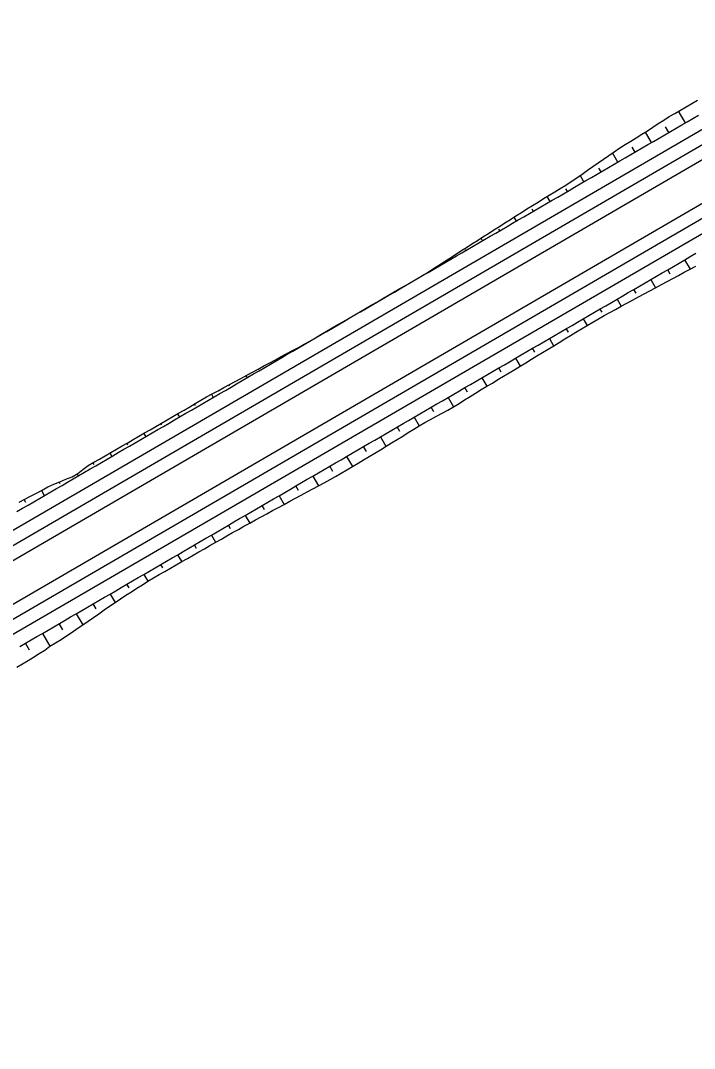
# Model space of a CAD drawing. Extents: x 6503541 to 6503743, y 5888004 to 5888145.
# Drawn here: x 6503579.646 to 6503580.887, y 5888027.228 to 5888029.12 of the extents above; entities that cross this region are included whole.
import ezdxf

# ---------------------------------------------------------------- set-up
doc = ezdxf.new("R2010")
doc.units = 0
doc.layers.add('12', color=7, linetype='Continuous')

msp = doc.modelspace()

# ---------------------------------------------------------------- linework, layer by layer
at = {"layer": '12'}
for p, q in [((6503577.0222, 5888026.665), (6503581.2455, 5888029.12)), ((6503569.2748, 5888022.1337), (6503581.2576, 5888029.0992)), ((6503569.2869, 5888022.113), (6503581.2696, 5888029.0785)), ((6503569.3219, 5888022.0528), (6503581.3046, 5888029.0183)), ((6503569.3339, 5888022.0321), (6503581.3167, 5888028.9976)), ((6503577.1061, 5888026.5222), (6503581.3287, 5888028.9768)), ((6503580.8702, 5888028.9318), (6503580.8577, 5888028.9532)), ((6503580.8329, 5888028.9241), (6503580.839, 5888028.9137)), ((6503580.8079, 5888028.8956), (6503580.7967, 5888028.9148)), ((6503580.7714, 5888028.8867), (6503580.7768, 5888028.8775)), ((6503580.7457, 5888028.8594), (6503580.7359, 5888028.8762)), ((6503580.7104, 5888028.8485), (6503580.7145, 5888028.8413)), ((6503580.6834, 5888028.8232), (6503580.6765, 5888028.8352)), ((6503580.6494, 5888028.8101), (6503580.6523, 5888028.8051)), ((6503580.6212, 5888028.787), (6503580.6158, 5888028.7963)), ((6503580.5876, 5888028.7732), (6503580.59, 5888028.7689)), ((6503580.5589, 5888028.7508), (6503580.5547, 5888028.7581)), ((6503580.526, 5888028.7358), (6503580.5278, 5888028.7327)), ((6503580.4967, 5888028.7147), (6503580.4939, 5888028.7194)), ((6503580.4645, 5888028.6983), (6503580.4655, 5888028.6966)), ((6503580.4344, 5888028.6785), (6503580.4331, 5888028.6807)), ((6503580.8688, 5888028.6795), (6503580.8788, 5888028.6624)), ((6503580.4031, 5888028.6607), (6503580.4033, 5888028.6604)), ((6503580.8424, 5888028.6534), (6503580.8377, 5888028.6614)), ((6503580.3722, 5888028.6423), (6503580.3721, 5888028.6425)), ((6503580.8066, 5888028.6433), (6503580.8153, 5888028.6283)), ((6503580.341, 5888028.6243), (6503580.3411, 5888028.6242)), ((6503580.7795, 5888028.6182), (6503580.7755, 5888028.6252)), ((6503580.3099, 5888028.6061), (6503580.3098, 5888028.6064)), ((6503580.7443, 5888028.6071), (6503580.7519, 5888028.5941)), ((6503580.2787, 5888028.5882), (6503580.2788, 5888028.588)), ((6503580.7168, 5888028.5829), (6503580.7132, 5888028.589)), ((6503580.2477, 5888028.5699), (6503580.2475, 5888028.5703)), ((6503580.6821, 5888028.5709), (6503580.6893, 5888028.5585)), ((6503580.2164, 5888028.552), (6503580.2166, 5888028.5518)), ((6503580.6547, 5888028.5464), (6503580.651, 5888028.5528)), ((6503580.1854, 5888028.5337), (6503580.1853, 5888028.5339)), ((6503580.6198, 5888028.5347), (6503580.6276, 5888028.5214)), ((6503580.1242, 5888028.5004), (6503580.1252, 5888028.4987)), ((6503580.1561, 5888028.5172), (6503580.1559, 5888028.5175)), ((6503580.5928, 5888028.5097), (6503580.5887, 5888028.5167)), ((6503580.0933, 5888028.482), (6503580.0925, 5888028.4833)), ((6503580.5576, 5888028.4986), (6503580.5661, 5888028.484)), ((6503580.0608, 5888028.4663), (6503580.0629, 5888028.4625)), ((6503580.4953, 5888028.4624), (6503580.5044, 5888028.4467)), ((6503580.5309, 5888028.4729), (6503580.5265, 5888028.4805)), ((6503580.0305, 5888028.4468), (6503580.0292, 5888028.4492)), ((6503580.4689, 5888028.4361), (6503580.4642, 5888028.4443)), ((6503579.9975, 5888028.4321), (6503580.0007, 5888028.4263)), ((6503580.4331, 5888028.4262), (6503580.4431, 5888028.4089)), ((6503579.9679, 5888028.4113), (6503579.9661, 5888028.4144)), ((6503580.4068, 5888028.3998), (6503580.402, 5888028.4081)), ((6503579.9351, 5888028.3961), (6503579.9386, 5888028.3902)), ((6503580.3708, 5888028.39), (6503580.3802, 5888028.3739)), ((6503579.9057, 5888028.3751), (6503579.904, 5888028.3781)), ((6503580.3446, 5888028.3635), (6503580.3397, 5888028.3719)), ((6503579.8728, 5888028.3601), (6503579.8763, 5888028.354)), ((6503580.3086, 5888028.3538), (6503580.3188, 5888028.3363)), ((6503579.8434, 5888028.339), (6503579.8416, 5888028.3421)), ((6503580.2827, 5888028.3267), (6503580.2775, 5888028.3357)), ((6503579.8104, 5888028.324), (6503579.814, 5888028.3178)), ((6503580.2464, 5888028.3176), (6503580.257, 5888028.2993)), ((6503579.7812, 5888028.303), (6503579.7793, 5888028.306)), ((6503580.2207, 5888028.2902), (6503580.2152, 5888028.2996)), ((6503579.7498, 5888028.2854), (6503579.7519, 5888028.2817)), ((6503580.1841, 5888028.2815), (6503580.1945, 5888028.2636)), ((6503579.6845, 5888028.2553), (6503579.6894, 5888028.2454)), ((6503579.7187, 5888028.267), (6503579.717, 5888028.2707)), ((6503580.1579, 5888028.2549), (6503580.153, 5888028.2634)), ((6503579.6556, 5888028.233), (6503579.6527, 5888028.2385)), ((6503580.1219, 5888028.2453), (6503580.1311, 5888028.2293)), ((6503580.0951, 5888028.2197), (6503580.0907, 5888028.2272)), ((6503580.0596, 5888028.2091), (6503580.0678, 5888028.195)), ((6503580.0324, 5888028.1842), (6503580.0285, 5888028.191)), ((6503579.9974, 5888028.1729), (6503580.0051, 5888028.1596)), ((6503579.97, 5888028.1483), (6503579.9662, 5888028.1548)), ((6503579.9351, 5888028.1367), (6503579.9426, 5888028.1239)), ((6503579.9076, 5888028.1124), (6503579.904, 5888028.1186)), ((6503579.8729, 5888028.1005), (6503579.8803, 5888028.0878)), ((6503579.8458, 5888028.0755), (6503579.8417, 5888028.0824)), ((6503579.7848, 5888028.0372), (6503579.7795, 5888028.0463)), ((6503579.8106, 5888028.0644), (6503579.8198, 5888028.0486)), ((6503579.7484, 5888028.0282), (6503579.7603, 5888028.0077)), ((6503579.7239, 5888027.9987), (6503579.7172, 5888028.0101)), ((6503579.6861, 5888027.992), (6503579.6999, 5888027.9683)), ((6503579.6624, 5888027.9611), (6503579.655, 5888027.9739))]:
    msp.add_line(p, q, dxfattribs=at)
for points in [[(6503580.1786, 5888028.5298), (6503580.1888, 5888028.5361), (6503580.1991, 5888028.5422), (6503580.2095, 5888028.5483), (6503580.2199, 5888028.5543), (6503580.2303, 5888028.5603), (6503580.2407, 5888028.5663), (6503580.2511, 5888028.5723), (6503580.2614, 5888028.5784), (6503580.2718, 5888028.5844), (6503580.2822, 5888028.5904), (6503580.2926, 5888028.5964), (6503580.303, 5888028.6024), (6503580.3133, 5888028.6084), (6503580.3237, 5888028.6145), (6503580.3341, 5888028.6205), (6503580.3445, 5888028.6265), (6503580.3549, 5888028.6325), (6503580.3653, 5888028.6385), (6503580.3756, 5888028.6446), (6503580.386, 5888028.6506), (6503580.3964, 5888028.6566), (6503580.4063, 5888028.6635), (6503580.4163, 5888028.67), (6503580.4265, 5888028.6765), (6503580.4366, 5888028.6829), (6503580.4467, 5888028.6894), (6503580.4569, 5888028.6958), (6503580.467, 5888028.7023), (6503580.4771, 5888028.7087), (6503580.4873, 5888028.7152), (6503580.4974, 5888028.7216), (6503580.5075, 5888028.7281), (6503580.5176, 5888028.7345), (6503580.5278, 5888028.741), (6503580.5379, 5888028.7474), (6503580.548, 5888028.7539), (6503580.5582, 5888028.7604), (6503580.5683, 5888028.7668), (6503580.5784, 5888028.7733), (6503580.5886, 5888028.7797), (6503580.5988, 5888028.7859), (6503580.6091, 5888028.7922), (6503580.6193, 5888028.7984), (6503580.6296, 5888028.8047), (6503580.6398, 5888028.8109), (6503580.6501, 5888028.8171), (6503580.6601, 5888028.8239), (6503580.67, 5888028.8307), (6503580.6799, 5888028.8375), (6503580.6898, 5888028.8444), (6503580.6997, 5888028.8512), (6503580.7096, 5888028.858), (6503580.7195, 5888028.8649), (6503580.7294, 5888028.8717), (6503580.7393, 5888028.8785), (6503580.7492, 5888028.8854), (6503580.7593, 5888028.8919), (6503580.7695, 5888028.8981), (6503580.7798, 5888028.9044), (6503580.79, 5888028.9107), (6503580.8003, 5888028.917), (6503580.8103, 5888028.9236), (6503580.8203, 5888028.9302), (6503580.8303, 5888028.9369), (6503580.8406, 5888028.9431), (6503580.8509, 5888028.9492), (6503580.8613, 5888028.9553), (6503580.8716, 5888028.9613), (6503580.882, 5888028.9674), (6503580.8923, 5888028.9734)], [(6503579.6392, 5888028.2162), (6503579.6495, 5888028.2222), (6503579.6599, 5888028.2282), (6503579.6703, 5888028.2343), (6503579.6807, 5888028.2403), (6503579.691, 5888028.2463), (6503579.7014, 5888028.2524), (6503579.7118, 5888028.2584), (6503579.7222, 5888028.2644), (6503579.7325, 5888028.2705), (6503579.7429, 5888028.2765), (6503579.7533, 5888028.2825), (6503579.7636, 5888028.2886), (6503579.774, 5888028.2946), (6503579.7844, 5888028.3006), (6503579.7948, 5888028.3066), (6503579.8051, 5888028.3127), (6503579.8155, 5888028.3187), (6503579.8259, 5888028.3247), (6503579.8363, 5888028.3308), (6503579.8466, 5888028.3368), (6503579.857, 5888028.3428), (6503579.8674, 5888028.3489), (6503579.8778, 5888028.3549), (6503579.8881, 5888028.3609), (6503579.8985, 5888028.367), (6503579.9089, 5888028.373), (6503579.9193, 5888028.379), (6503579.9296, 5888028.385), (6503579.94, 5888028.3911), (6503579.9504, 5888028.3971), (6503579.9608, 5888028.4031), (6503579.9711, 5888028.4092), (6503579.9815, 5888028.4152), (6503579.9919, 5888028.4212), (6503580.0023, 5888028.4273), (6503580.0126, 5888028.4333), (6503580.023, 5888028.4393), (6503580.0334, 5888028.4453), (6503580.0438, 5888028.4514), (6503580.0541, 5888028.4574), (6503580.0645, 5888028.4634), (6503580.0749, 5888028.4695), (6503580.0853, 5888028.4755), (6503580.0956, 5888028.4815), (6503580.106, 5888028.4876), (6503580.1164, 5888028.4936), (6503580.1268, 5888028.4996), (6503580.1371, 5888028.5057), (6503580.1475, 5888028.5117), (6503580.1579, 5888028.5177), (6503580.1683, 5888028.5237), (6503580.1786, 5888028.5298), (6503580.189, 5888028.5358), (6503580.1994, 5888028.5418), (6503580.2098, 5888028.5479), (6503580.2201, 5888028.5539), (6503580.2305, 5888028.5599), (6503580.2409, 5888028.566), (6503580.2513, 5888028.572), (6503580.2616, 5888028.578), (6503580.272, 5888028.5841), (6503580.2824, 5888028.5901), (6503580.2928, 5888028.5961), (6503580.3031, 5888028.6021), (6503580.3135, 5888028.6082), (6503580.3239, 5888028.6142), (6503580.3342, 5888028.6202), (6503580.3446, 5888028.6263), (6503580.355, 5888028.6323), (6503580.3654, 5888028.6383), (6503580.3757, 5888028.6444), (6503580.3861, 5888028.6504), (6503580.3965, 5888028.6564), (6503580.4069, 5888028.6625), (6503580.4172, 5888028.6685), (6503580.4276, 5888028.6745), (6503580.438, 5888028.6805), (6503580.4484, 5888028.6866), (6503580.4587, 5888028.6926), (6503580.4691, 5888028.6986), (6503580.4795, 5888028.7047), (6503580.4899, 5888028.7107), (6503580.5002, 5888028.7167), (6503580.5106, 5888028.7228), (6503580.521, 5888028.7288), (6503580.5314, 5888028.7348), (6503580.5417, 5888028.7409), (6503580.5521, 5888028.7469), (6503580.5625, 5888028.7529), (6503580.5729, 5888028.7589), (6503580.5832, 5888028.765), (6503580.5936, 5888028.771), (6503580.604, 5888028.777), (6503580.6144, 5888028.7831), (6503580.6247, 5888028.7891), (6503580.6351, 5888028.7951), (6503580.6455, 5888028.8012), (6503580.6559, 5888028.8072), (6503580.6662, 5888028.8132), (6503580.6766, 5888028.8192), (6503580.687, 5888028.8253), (6503580.6974, 5888028.8313), (6503580.7077, 5888028.8373), (6503580.7181, 5888028.8434), (6503580.7285, 5888028.8494), (6503580.7389, 5888028.8554), (6503580.7492, 5888028.8615), (6503580.7596, 5888028.8675), (6503580.77, 5888028.8735), (6503580.7804, 5888028.8796), (6503580.7907, 5888028.8856), (6503580.8011, 5888028.8916), (6503580.8115, 5888028.8976), (6503580.8219, 5888028.9037), (6503580.8322, 5888028.9097), (6503580.8426, 5888028.9157), (6503580.853, 5888028.9218), (6503580.8634, 5888028.9278), (6503580.8737, 5888028.9338), (6503580.8841, 5888028.9399), (6503580.8945, 5888028.9459)], [(6503579.6447, 5888027.9679), (6503579.6551, 5888027.9739), (6503579.6654, 5888027.98), (6503579.6758, 5888027.986), (6503579.6862, 5888027.992), (6503579.6966, 5888027.998), (6503579.7069, 5888028.0041), (6503579.7173, 5888028.0101), (6503579.7277, 5888028.0161), (6503579.7381, 5888028.0222), (6503579.7484, 5888028.0282), (6503579.7588, 5888028.0342), (6503579.7692, 5888028.0403), (6503579.7796, 5888028.0463), (6503579.7899, 5888028.0523), (6503579.8003, 5888028.0584), (6503579.8107, 5888028.0644), (6503579.821, 5888028.0704), (6503579.8314, 5888028.0764), (6503579.8418, 5888028.0825), (6503579.8522, 5888028.0885), (6503579.8625, 5888028.0945), (6503579.8729, 5888028.1006), (6503579.8833, 5888028.1066), (6503579.8937, 5888028.1126), (6503579.904, 5888028.1187), (6503579.9144, 5888028.1247), (6503579.9248, 5888028.1307), (6503579.9352, 5888028.1368), (6503579.9455, 5888028.1428), (6503579.9559, 5888028.1488), (6503579.9663, 5888028.1548), (6503579.9767, 5888028.1609), (6503579.987, 5888028.1669), (6503579.9974, 5888028.1729), (6503580.0078, 5888028.179), (6503580.0182, 5888028.185), (6503580.0285, 5888028.191), (6503580.0389, 5888028.1971), (6503580.0493, 5888028.2031), (6503580.0597, 5888028.2091), (6503580.07, 5888028.2152), (6503580.0804, 5888028.2212), (6503580.0908, 5888028.2272), (6503580.1012, 5888028.2332), (6503580.1115, 5888028.2393), (6503580.1219, 5888028.2453), (6503580.1323, 5888028.2513), (6503580.1427, 5888028.2574), (6503580.153, 5888028.2634), (6503580.1634, 5888028.2694), (6503580.1738, 5888028.2755), (6503580.1842, 5888028.2815), (6503580.1945, 5888028.2875), (6503580.2049, 5888028.2936), (6503580.2153, 5888028.2996), (6503580.2257, 5888028.3056), (6503580.236, 5888028.3116), (6503580.2464, 5888028.3177), (6503580.2568, 5888028.3237), (6503580.2672, 5888028.3297), (6503580.2775, 5888028.3358), (6503580.2879, 5888028.3418), (6503580.2983, 5888028.3478), (6503580.3087, 5888028.3539), (6503580.319, 5888028.3599), (6503580.3294, 5888028.3659), (6503580.3398, 5888028.3719), (6503580.3502, 5888028.378), (6503580.3605, 5888028.384), (6503580.3709, 5888028.39), (6503580.3813, 5888028.3961), (6503580.3916, 5888028.4021), (6503580.402, 5888028.4081), (6503580.4124, 5888028.4142), (6503580.4228, 5888028.4202), (6503580.4331, 5888028.4262), (6503580.4435, 5888028.4323), (6503580.4539, 5888028.4383), (6503580.4643, 5888028.4443), (6503580.4746, 5888028.4503), (6503580.485, 5888028.4564), (6503580.4954, 5888028.4624), (6503580.5058, 5888028.4684), (6503580.5161, 5888028.4745), (6503580.5265, 5888028.4805), (6503580.5369, 5888028.4865), (6503580.5473, 5888028.4926), (6503580.5576, 5888028.4986), (6503580.568, 5888028.5046), (6503580.5784, 5888028.5107), (6503580.5888, 5888028.5167), (6503580.5991, 5888028.5227), (6503580.6095, 5888028.5287), (6503580.6199, 5888028.5348), (6503580.6303, 5888028.5408), (6503580.6406, 5888028.5468), (6503580.651, 5888028.5529), (6503580.6614, 5888028.5589), (6503580.6718, 5888028.5649), (6503580.6821, 5888028.571), (6503580.6925, 5888028.577), (6503580.7029, 5888028.583), (6503580.7133, 5888028.5891), (6503580.7236, 5888028.5951), (6503580.734, 5888028.6011), (6503580.7444, 5888028.6071), (6503580.7548, 5888028.6132), (6503580.7651, 5888028.6192), (6503580.7755, 5888028.6252), (6503580.7859, 5888028.6313), (6503580.7963, 5888028.6373), (6503580.8066, 5888028.6433), (6503580.817, 5888028.6494), (6503580.8274, 5888028.6554), (6503580.8378, 5888028.6614), (6503580.8481, 5888028.6675), (6503580.8585, 5888028.6735), (6503580.8689, 5888028.6795), (6503580.8793, 5888028.6855), (6503580.8896, 5888028.6916)], [(6503579.639, 5888027.9299), (6503579.6493, 5888027.936), (6503579.6596, 5888027.9422), (6503579.6699, 5888027.9484), (6503579.6802, 5888027.9546), (6503579.6905, 5888027.9608), (6503579.6999, 5888027.9684), (6503579.7103, 5888027.9744), (6503579.7204, 5888027.9809), (6503579.7305, 5888027.9874), (6503579.7406, 5888027.9939), (6503579.7504, 5888028.0009), (6503579.7604, 5888028.0077), (6503579.7703, 5888028.0145), (6503579.7802, 5888028.0213), (6503579.7901, 5888028.0282), (6503579.8, 5888028.035), (6503579.8099, 5888028.0418), (6503579.8198, 5888028.0486), (6503579.8297, 5888028.0555), (6503579.8398, 5888028.0621), (6503579.8499, 5888028.0685), (6503579.8601, 5888028.0749), (6503579.8702, 5888028.0814), (6503579.8803, 5888028.0878), (6503579.8905, 5888028.0941), (6503579.9009, 5888028.1002), (6503579.9113, 5888028.1061), (6503579.9218, 5888028.1121), (6503579.9322, 5888028.118), (6503579.9426, 5888028.124), (6503579.953, 5888028.1299), (6503579.9635, 5888028.1358), (6503579.9739, 5888028.1418), (6503579.9843, 5888028.1477), (6503579.9947, 5888028.1537), (6503580.0052, 5888028.1596), (6503580.0156, 5888028.1656), (6503580.026, 5888028.1715), (6503580.0364, 5888028.1775), (6503580.0469, 5888028.1834), (6503580.0573, 5888028.1893), (6503580.0679, 5888028.195), (6503580.0784, 5888028.2007), (6503580.089, 5888028.2065), (6503580.0995, 5888028.2122), (6503580.1101, 5888028.2179), (6503580.1206, 5888028.2236), (6503580.1312, 5888028.2293), (6503580.1417, 5888028.2351), (6503580.1523, 5888028.2408), (6503580.1628, 5888028.2465), (6503580.1734, 5888028.2522), (6503580.184, 5888028.258), (6503580.1946, 5888028.2636), (6503580.2052, 5888028.2692), (6503580.2158, 5888028.2749), (6503580.2261, 5888028.2809), (6503580.2364, 5888028.2871), (6503580.2468, 5888028.2932), (6503580.2571, 5888028.2993), (6503580.2674, 5888028.3055), (6503580.2777, 5888028.3116), (6503580.288, 5888028.3177), (6503580.2983, 5888028.3239), (6503580.3086, 5888028.33), (6503580.3189, 5888028.3363), (6503580.3291, 5888028.3426), (6503580.3393, 5888028.3489), (6503580.3496, 5888028.3551), (6503580.3598, 5888028.3614), (6503580.37, 5888028.3677), (6503580.3802, 5888028.374), (6503580.3906, 5888028.38), (6503580.4011, 5888028.3858), (6503580.4117, 5888028.3915), (6503580.4222, 5888028.3973), (6503580.4328, 5888028.403), (6503580.4432, 5888028.4089), (6503580.4534, 5888028.4153), (6503580.4636, 5888028.4217), (6503580.4737, 5888028.428), (6503580.4839, 5888028.4344), (6503580.4941, 5888028.4407), (6503580.5045, 5888028.4468), (6503580.5148, 5888028.4528), (6503580.5251, 5888028.4591), (6503580.5354, 5888028.4653), (6503580.5456, 5888028.4715), (6503580.5559, 5888028.4778), (6503580.5661, 5888028.484), (6503580.5764, 5888028.4902), (6503580.5866, 5888028.4965), (6503580.5969, 5888028.5027), (6503580.6072, 5888028.5089), (6503580.6174, 5888028.5152), (6503580.6277, 5888028.5214), (6503580.6379, 5888028.5276), (6503580.6482, 5888028.5339), (6503580.6584, 5888028.5401), (6503580.6687, 5888028.5463), (6503580.6791, 5888028.5524), (6503580.6894, 5888028.5585), (6503580.6997, 5888028.5646), (6503580.71, 5888028.5707), (6503580.7204, 5888028.5769), (6503580.7308, 5888028.5828), (6503580.7414, 5888028.5884), (6503580.7519, 5888028.5941), (6503580.7625, 5888028.5998), (6503580.7731, 5888028.6055), (6503580.7837, 5888028.6112), (6503580.7942, 5888028.6169), (6503580.8048, 5888028.6226), (6503580.8154, 5888028.6283), (6503580.826, 5888028.634), (6503580.8365, 5888028.6397), (6503580.8471, 5888028.6454), (6503580.8577, 5888028.651), (6503580.8682, 5888028.6567), (6503580.8788, 5888028.6624), (6503580.8894, 5888028.6681)], [(6503579.643, 5888028.2334), (6503579.6536, 5888028.239), (6503579.6643, 5888028.2446), (6503579.6749, 5888028.2502), (6503579.6855, 5888028.2558), (6503579.6961, 5888028.2614), (6503579.707, 5888028.2666), (6503579.7182, 5888028.2712), (6503579.7294, 5888028.2758), (6503579.7406, 5888028.2804), (6503579.7512, 5888028.2862), (6503579.7608, 5888028.2934), (6503579.7705, 5888028.3007), (6503579.7808, 5888028.3069), (6503579.7911, 5888028.3129), (6503579.8015, 5888028.3189), (6503579.8119, 5888028.3249), (6503579.8223, 5888028.3309), (6503579.8327, 5888028.3369), (6503579.8431, 5888028.3429), (6503579.8535, 5888028.3489), (6503579.8639, 5888028.3549), (6503579.8743, 5888028.3609), (6503579.8846, 5888028.3669), (6503579.895, 5888028.3729), (6503579.9054, 5888028.3789), (6503579.9158, 5888028.3849), (6503579.9262, 5888028.391), (6503579.9366, 5888028.397), (6503579.947, 5888028.403), (6503579.9573, 5888028.4091), (6503579.9676, 5888028.4153), (6503579.9779, 5888028.4214), (6503579.9884, 5888028.4272), (6503579.999, 5888028.4329), (6503580.0096, 5888028.4386), (6503580.0201, 5888028.4443), (6503580.0307, 5888028.45), (6503580.0413, 5888028.4557), (6503580.0518, 5888028.4614), (6503580.0624, 5888028.4671), (6503580.073, 5888028.4728), (6503580.0835, 5888028.4785), (6503580.0941, 5888028.4842), (6503580.1047, 5888028.4899), (6503580.1152, 5888028.4956), (6503580.1258, 5888028.5013), (6503580.1364, 5888028.507), (6503580.1469, 5888028.5127), (6503580.1575, 5888028.5184), (6503580.1681, 5888028.5241), (6503580.1786, 5888028.5298)]]:
    msp.add_lwpolyline(points, dxfattribs=at)

doc.saveas('drawing.dxf')
